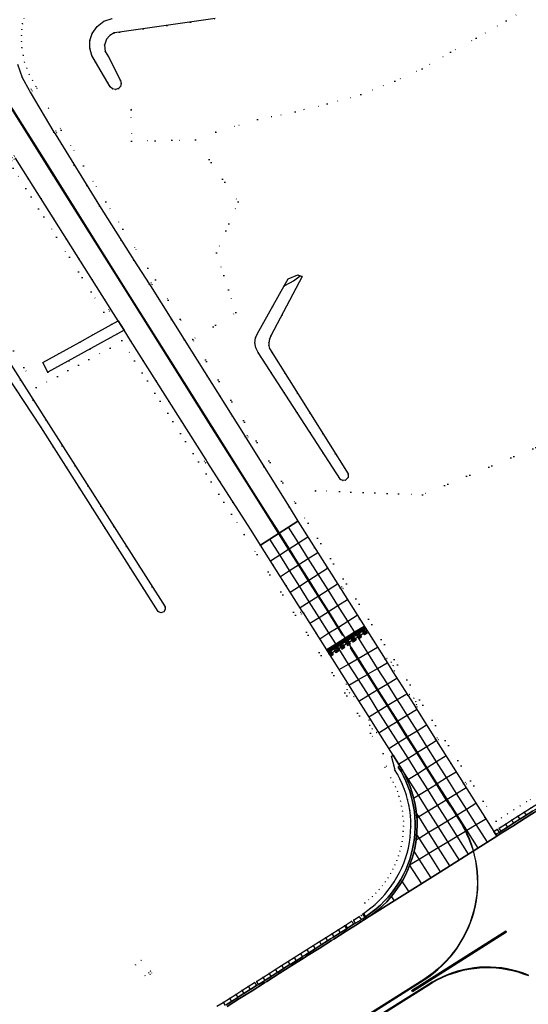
# Model space of a CAD drawing. Header units: metres. Extents: x 174791 to 179073, y 406431 to 409043.
# Tile 258 of 314: x 177515 to 177652, y 407919 to 408185. Entities that reach past the tile are written whole.
import ezdxf

# ---------------------------------------------------------------- set-up
doc = ezdxf.new("R2010")
doc.units = ezdxf.units.M
doc.linetypes.add('DOT', pattern=[6.35, 0, -6.35])
for name, color, linetype in [('scheiding_hek', 254, 'Continuous'), ('terreindeelbegroeid', 254, 'DOT'), ('terreindeelonbegroeid', 254, 'DOT'), ('waterdeel', 254, 'Continuous'), ('wegdeel_molgoot', 254, 'Continuous'), ('wegdeel_rijbaan', 254, 'Continuous'), ('wegdeel_rolbaan', 254, 'Continuous'), ('wegdeel_start_landingsbaan', 254, 'Continuous'), ('wegdeel_voetpad', 254, 'Continuous'), ('weginrichtingselement_markering_vliegtuigverharding', 254, 'Continuous'), ('weginrichtingselement_voeg_vliegtuigverharding', 254, 'Continuous')]:
    doc.layers.add(name, color=color, linetype=linetype)

msp = doc.modelspace()

# ---------------------------------------------------------------- linework, layer by layer
at = {"layer": 'scheiding_hek'}
for p, q in [((177586.495, 408113.103), (177588.161, 408114.026)), ((177588.161, 408114.026), (177588.967, 408114.472)), ((177588.967, 408114.472), (177590.793, 408115.808))]:
    msp.add_line(p, q, dxfattribs=at)
at = {"layer": 'terreindeelbegroeid'}
for points in [[(177654.614, 408189.516, 0), (177646.359, 408184.647, 0), (177638.315, 408179.991, 0), (177631.33, 408176.181, 0), (177623.71, 408171.736, 0), (177616.302, 408168.349, 0), (177607.2, 408164.751, 0), (177598.099, 408162.21, 0), (177589.42, 408160.094, 0), (177579.26, 408157.977, 0), (177568.042, 408154.591, 0), (177562.589, 408152.553, 0), (177545.265, 408152.134, 0), (177545.23, 408160.665, 0), (177541.8, 408166.362, 0), (177542.342, 408166.957, 0), (177542.525, 408167.741, 0), (177542.302, 408168.514, 0), (177539.122, 408174.941, 0), (177538.23, 408176.377, 0), (177538.023, 408178.055, 0), (177538.54, 408179.665, 0), (177539.442, 408180.724, 0), (177540.657, 408181.403, 0), (177542.031, 408181.617, 0), (177567.859, 408185.252, 0)], [(177844.856, 408148.989, 0), (177623.793, 408056.686, 0), (177594.924, 408057.747, 0), (177589.499, 408054.417, 0), (177561.845, 408098.618, 0), (177573.419, 408105.859, 0), (177568.216, 408122.037, 0), (177574.077, 408135.805, 0), (177562.589, 408152.553, 0), (177568.042, 408154.591, 0), (177579.26, 408157.977, 0), (177589.42, 408160.094, 0), (177598.099, 408162.21, 0), (177607.2, 408164.751, 0), (177616.302, 408168.349, 0), (177623.71, 408171.736, 0), (177631.33, 408176.181, 0), (177638.315, 408179.991, 0), (177646.359, 408184.647, 0), (177654.614, 408189.516, 0)], [(177516.275, 408185.422, 0), (177515.905, 408183.889, 0), (177515.742, 408182.31, 0), (177515.579, 408180.73, 0), (177515.633, 408179.076, 0), (177515.687, 408177.421, 0), (177516.079, 408175.348, 0), (177516.445, 408173.521, 0), (177517.058, 408171.842, 0), (177517.67, 408170.162, 0), (177518.566, 408168.528, 0), (177519.461, 408166.893, 0), (177519.725, 408166.445, 0), (177522.902, 408161.037, 0), (177526.08, 408155.629, 0), (177526.362, 408155.175, 0), (177532.357, 408145.488, 0), (177538.352, 408135.8, 0), (177542.971, 408128.434, 0), (177549.679, 408117.895, 0), (177551.768, 408114.722, 0), (177561.845, 408098.618, 0), (177559.545, 408098.581, 0), (177550.406, 408113.132, 0), (177550.898, 408113.441, 0), (177550.589, 408113.931, 0), (177550.098, 408113.622, 0), (177545.907, 408119.987, 0), (177536.654, 408134.743, 0), (177524.661, 408154.123, 0), (177525.155, 408154.433, 0), (177524.847, 408154.924, 0), (177524.356, 408154.616, 0), (177518.001, 408165.432, 0), (177518.501, 408165.725, 0), (177518.207, 408166.225, 0), (177517.707, 408165.932, 0), (177515.843, 408169.334, 0), (177514.514, 408172.979, 0)], [(177540.053, 408185.26, 0), (177537.861, 408184.536, 0), (177536.011, 408183.156, 0), (177534.693, 408181.261, 0), (177534.081, 408179.322, 0), (177534.037, 408177.289, 0), (177534.562, 408175.325, 0), (177535.616, 408173.586, 0), (177539.574, 408166.851, 0), (177540.188, 408166.284, 0), (177541.005, 408166.105, 0), (177541.8, 408166.362, 0), (177545.23, 408160.665, 0), (177545.265, 408152.134, 0), (177562.589, 408152.553, 0), (177574.077, 408135.805, 0), (177568.216, 408122.037, 0), (177573.419, 408105.859, 0), (177561.845, 408098.618, 0), (177551.768, 408114.722, 0), (177549.679, 408117.895, 0), (177542.971, 408128.434, 0), (177538.352, 408135.8, 0), (177532.357, 408145.488, 0), (177526.362, 408155.175, 0), (177526.08, 408155.629, 0), (177522.902, 408161.037, 0), (177519.725, 408166.445, 0), (177519.461, 408166.893, 0), (177518.566, 408168.528, 0), (177517.67, 408170.162, 0), (177517.058, 408171.842, 0), (177516.445, 408173.521, 0), (177516.079, 408175.348, 0), (177515.687, 408177.421, 0), (177515.633, 408179.076, 0), (177515.579, 408180.73, 0), (177515.742, 408182.31, 0), (177515.905, 408183.889, 0), (177516.275, 408185.422, 0)], [(177652.894, 407974.337, 0), (177651.873, 407973.755, 0), (177650.141, 407972.652, 0), (177648.452, 407971.576, 0), (177646.762, 407970.499, 0), (177645.072, 407969.422, 0), (177643.636, 407968.507, 0), (177589.499, 408054.417, 0), (177594.924, 408057.747, 0), (177623.793, 408056.686, 0), (177844.856, 408148.989, 0)], [(177513.366, 408144.84, 0), (177525.086, 408126.247, 0), (177537.851, 408106, 0), (177539.936, 408102.693, 0), (177534.847, 408099.879, 0), (177531.329, 408097.897, 0), (177521.368, 408092.406, 0), (177522.76, 408089.757, 0), (177541.538, 408100.153, 0), (177542.698, 408098.313, 0), (177539.508, 408096.301, 0), (177519.619, 408085.593, 0), (177503.229, 408112.022, 0)], [(177500, 408106.655, 0), (177520.81, 408074.994, 0), (177552.463, 408025.113, 0), (177553.223, 408024.807, 0), (177553.998, 408025.073, 0), (177554.387, 408025.669, 0), (177554.36, 408026.38, 0), (177522.233, 408076.793, 0), (177500.325, 408111.291, 0)], [(177503.229, 408112.022, 0), (177519.619, 408085.593, 0), (177539.508, 408096.301, 0), (177542.698, 408098.313, 0), (177575.718, 408045.958, 0), (177613.207, 407986.837, 0), (177614.064, 407983.364, 0), (177613.612, 407983.035, 0), (177615.28, 407980.247, 0), (177615.92, 407979.035, 0), (177616.497, 407977.794, 0), (177617.007, 407976.525, 0), (177617.45, 407975.23, 0), (177617.825, 407973.913, 0), (177618.132, 407972.579, 0), (177618.367, 407971.231, 0), (177618.532, 407969.872, 0), (177618.626, 407968.506, 0), (177618.648, 407967.138, 0), (177618.599, 407965.77, 0), (177618.478, 407964.406, 0), (177618.287, 407963.05, 0), (177618.025, 407961.706, 0), (177617.706, 407960.428, 0), (177617.325, 407959.167, 0), (177616.879, 407957.927, 0), (177616.371, 407956.71, 0), (177615.804, 407955.521, 0), (177615.177, 407954.362, 0), (177614.492, 407953.235, 0), (177613.752, 407952.145, 0), (177612.957, 407951.093, 0), (177612.111, 407950.083, 0), (177611.215, 407949.117, 0), (177610.271, 407948.196, 0), (177609.282, 407947.325, 0), (177608.251, 407946.504, 0), (177608.228, 407946.388, 0), (177607.645, 407943.412, 0), (177607.225, 407943.111, 0), (177606.729, 407942.771, 0), (177605.195, 407941.806, 0), (177604.682, 407941.512, 0), (177602.997, 407940.426, 0), (177602.751, 407940.279, 0), (177601.055, 407939.205, 0), (177599.359, 407938.131, 0), (177597.663, 407937.058, 0), (177595.966, 407935.984, 0), (177594.27, 407934.91, 0), (177592.574, 407933.836, 0), (177590.878, 407932.763, 0), (177589.182, 407931.689, 0), (177587.486, 407930.615, 0), (177585.79, 407929.541, 0), (177584.093, 407928.467, 0), (177582.397, 407927.394, 0), (177580.701, 407926.32, 0), (177579.005, 407925.246, 0), (177578.485, 407924.964, 0), (177576.791, 407923.89, 0), (177575.097, 407922.816, 0), (177573.402, 407921.742, 0), (177571.708, 407920.668, 0), (177570.014, 407919.594, 0), (177568.32, 407918.52, 0)], [(177652.906, 407972.042, 0), (177651.216, 407970.965, 0), (177649.526, 407969.889, 0), (177647.837, 407968.812, 0), (177646.147, 407967.736, 0), (177644.702, 407966.815, 0), (177643.636, 407968.507, 0), (177645.072, 407969.422, 0), (177646.762, 407970.499, 0), (177648.452, 407971.576, 0), (177650.141, 407972.652, 0), (177651.873, 407973.755, 0), (177652.894, 407974.337, 0)]]:
    msp.add_polyline3d(points, dxfattribs=at)
for points in [[(177513.705, 408148.051, 0), (177513.205, 408147.722, 0), (177512.715, 408147.399, 0), (177513.035, 408146.915, 0), (177513.524, 408147.238, 0), (177514.014, 408147.561, 0), (177539.543, 408107.067, 0), (177539.05, 408106.76, 0), (177539.36, 408106.269, 0), (177539.85, 408106.579, 0), (177541.69, 408103.662, 0), (177539.936, 408102.693, 0), (177537.851, 408106, 0), (177525.086, 408126.247, 0), (177513.366, 408144.84, 0), (177511.642, 408144.146, 0), (177511.641, 408144.234, 0), (177510.727, 408144.207, 0), (177510.654, 408146.177, 0), (177510.579, 408148.186, 0), (177512.346, 408148.44, 0), (177513.539, 408148.314, 0)], [(177601.679, 408060.814, 0), (177602.333, 408060.5, 0), (177603.054, 408060.583, 0), (177603.756, 408061.288, 0), (177603.758, 408062.282, 0), (177582.488, 408096.177, 0), (177582.347, 408096.916, 0), (177582.328, 408097.668, 0), (177582.495, 408098.658, 0), (177582.873, 408099.587, 0), (177591.367, 408115.596, 0), (177590.793, 408115.808, 0), (177590.199, 408116.027, 0), (177587.559, 408114.996, 0), (177586.495, 408113.103, 0), (177579.257, 408100.225, 0), (177578.718, 408099.027, 0), (177578.552, 408097.723, 0), (177578.804, 408096.337, 0), (177579.475, 408095.099, 0)], [(177545.04, 408098.35, 0), (177542.698, 408098.313, 0), (177541.538, 408100.153, 0), (177543.291, 408101.123, 0)], [(177565.405, 408066.06, 0), (177564.911, 408065.749, 0), (177565.224, 408065.26, 0), (177565.712, 408065.573, 0), (177577.544, 408047.079, 0), (177575.718, 408045.958, 0), (177542.698, 408098.313, 0), (177545.04, 408098.35, 0)], [(177589.499, 408054.417, 0), (177587.809, 408053.379, 0), (177576.267, 408071.952, 0), (177576.766, 408072.262, 0), (177576.453, 408072.75, 0), (177575.965, 408072.438, 0), (177559.545, 408098.581, 0), (177561.845, 408098.618, 0)], [(177643.636, 407968.507, 0), (177644.702, 407966.815, 0), (177644.457, 407966.659, 0), (177643.962, 407966.321, 0), (177643.047, 407965.743, 0), (177640.596, 407969.575, 0), (177635.163, 407978.22, 0), (177635.653, 407978.529, 0), (177635.344, 407979.02, 0), (177634.854, 407978.711, 0), (177627.598, 407990.218, 0), (177628.089, 407990.527, 0), (177627.779, 407991.018, 0), (177627.289, 407990.709, 0), (177621.971, 407999.141, 0), (177622.34, 407999.353, 0), (177622.202, 408000, 0), (177622.031, 408000.805, 0), (177621.431, 408001.73, 0), (177620.26, 408002.765, 0), (177619.84, 408002.513, 0), (177615.826, 408008.888, 0), (177616.223, 408009.115, 0), (177615.913, 408010.567, 0), (177615.314, 408011.491, 0), (177614.143, 408012.527, 0), (177613.7, 408012.261, 0), (177601.863, 408031.045, 0), (177602.354, 408031.355, 0), (177602.045, 408031.845, 0), (177601.554, 408031.536, 0), (177590.195, 408049.54, 0), (177587.809, 408053.379, 0), (177589.499, 408054.417, 0)], [(177580.11, 408043.069, 0), (177591.355, 408025.239, 0), (177590.864, 408024.93, 0), (177591.173, 408024.439, 0), (177591.664, 408024.748, 0), (177603.62, 408005.789, 0), (177603.163, 408005.526, 0), (177603.474, 408004.075, 0), (177604.075, 408003.151, 0), (177605.248, 408002.118, 0), (177605.746, 408002.417, 0), (177607.271, 408000, 0), (177609.723, 407996.095, 0), (177609.291, 407995.847, 0), (177609.601, 407994.395, 0), (177610.2, 407993.471, 0), (177611.371, 407992.436, 0), (177611.843, 407992.718, 0), (177615.836, 407986.358, 0), (177615.445, 407986.116, 0), (177616.295, 407982.67, 0), (177616.362, 407982.561, 0), (177616.267, 407982.492, 0), (177617.023, 407981.228, 0), (177617.712, 407979.925, 0), (177618.333, 407978.589, 0), (177618.882, 407977.222, 0), (177619.359, 407975.828, 0), (177619.763, 407974.411, 0), (177620.093, 407972.975, 0), (177620.346, 407971.524, 0), (177620.524, 407970.061, 0), (177620.625, 407968.591, 0), (177620.649, 407967.118, 0), (177620.596, 407965.646, 0), (177620.466, 407964.178, 0), (177620.26, 407962.719, 0), (177619.978, 407961.273, 0), (177619.635, 407959.896, 0), (177619.224, 407958.539, 0), (177618.744, 407957.203, 0), (177618.198, 407955.894, 0), (177617.587, 407954.614, 0), (177616.912, 407953.366, 0), (177616.175, 407952.153, 0), (177615.378, 407950.98, 0), (177614.523, 407949.848, 0), (177613.612, 407948.76, 0), (177612.833, 407947.851, 0), (177611.008, 407946.053, 0), (177609.009, 407944.451, 0), (177607.889, 407943.545, 0), (177607.695, 407943.448, 0), (177607.645, 407943.412, 0), (177608.228, 407946.388, 0), (177608.251, 407946.504, 0), (177609.282, 407947.325, 0), (177610.271, 407948.196, 0), (177611.215, 407949.117, 0), (177612.111, 407950.083, 0), (177612.957, 407951.093, 0), (177613.752, 407952.145, 0), (177614.492, 407953.235, 0), (177615.177, 407954.362, 0), (177615.804, 407955.521, 0), (177616.371, 407956.71, 0), (177616.879, 407957.927, 0), (177617.325, 407959.167, 0), (177617.706, 407960.428, 0), (177618.025, 407961.706, 0), (177618.287, 407963.05, 0), (177618.478, 407964.406, 0), (177618.599, 407965.77, 0), (177618.648, 407967.138, 0), (177618.626, 407968.506, 0), (177618.532, 407969.872, 0), (177618.367, 407971.231, 0), (177618.132, 407972.579, 0), (177617.825, 407973.913, 0), (177617.45, 407975.23, 0), (177617.007, 407976.525, 0), (177616.497, 407977.794, 0), (177615.92, 407979.035, 0), (177615.28, 407980.247, 0), (177613.612, 407983.035, 0), (177614.064, 407983.364, 0), (177613.207, 407986.837, 0), (177575.718, 408045.958, 0), (177577.544, 408047.079, 0)], [(177546.334, 407929.73, 0), (177548.943, 407926.736, 0), (177549.975, 407927.594, 0), (177550.359, 407927.132, 0), (177550.82, 407927.515, 0), (177550.437, 407927.977, 0), (177547.886, 407930.962, 0)]]:
    msp.add_polyline3d(points, close=True, dxfattribs=at)
at = {"layer": 'terreindeelonbegroeid'}
for points in [[(177518.001, 408165.432, 0), (177517.707, 408165.932, 0), (177518.207, 408166.225, 0), (177518.501, 408165.725, 0)], [(177524.661, 408154.123, 0), (177524.356, 408154.616, 0), (177524.847, 408154.924, 0), (177525.155, 408154.433, 0)], [(177550.406, 408113.132, 0), (177550.098, 408113.622, 0), (177550.589, 408113.931, 0), (177550.898, 408113.441, 0)], [(177539.85, 408106.579, 0), (177539.36, 408106.269, 0), (177539.05, 408106.76, 0), (177539.543, 408107.067, 0)], [(177576.267, 408071.952, 0), (177575.965, 408072.438, 0), (177576.453, 408072.75, 0), (177576.766, 408072.262, 0)], [(177565.712, 408065.573, 0), (177565.224, 408065.26, 0), (177564.911, 408065.749, 0), (177565.405, 408066.06, 0)], [(177601.863, 408031.045, 0), (177601.554, 408031.536, 0), (177602.045, 408031.845, 0), (177602.354, 408031.355, 0)], [(177591.664, 408024.748, 0), (177591.173, 408024.439, 0), (177590.864, 408024.93, 0), (177591.355, 408025.239, 0)], [(177615.826, 408008.888, 0), (177613.7, 408012.261, 0), (177614.143, 408012.527, 0), (177615.314, 408011.491, 0), (177615.913, 408010.567, 0), (177616.223, 408009.115, 0)], [(177605.746, 408002.417, 0), (177605.248, 408002.118, 0), (177604.075, 408003.151, 0), (177603.474, 408004.075, 0), (177603.163, 408005.526, 0), (177603.62, 408005.789, 0)], [(177621.971, 407999.141, 0), (177621.43, 408000, 0), (177619.84, 408002.513, 0), (177620.26, 408002.765, 0), (177621.431, 408001.73, 0), (177622.031, 408000.805, 0), (177622.202, 408000, 0), (177622.34, 407999.353, 0)], [(177611.843, 407992.718, 0), (177611.371, 407992.436, 0), (177610.2, 407993.471, 0), (177609.601, 407994.395, 0), (177609.291, 407995.847, 0), (177609.723, 407996.095, 0)], [(177627.598, 407990.218, 0), (177627.289, 407990.709, 0), (177627.779, 407991.018, 0), (177628.089, 407990.527, 0)], [(177635.163, 407978.22, 0), (177634.854, 407978.711, 0), (177635.344, 407979.02, 0), (177635.653, 407978.529, 0)], [(177644.994, 407965.816, 0), (177644.489, 407965.494, 0), (177644.044, 407966.192, 0), (177643.962, 407966.321, 0), (177644.457, 407966.659, 0), (177644.574, 407966.475, 0)], [(177608.259, 407942.555, 0), (177607.771, 407942.247, 0), (177607.323, 407942.956, 0), (177607.225, 407943.111, 0), (177607.645, 407943.412, 0), (177607.695, 407943.448, 0), (177607.754, 407943.355, 0)], [(177605.728, 407940.96, 0), (177605.224, 407940.672, 0), (177604.787, 407941.349, 0), (177604.682, 407941.512, 0), (177605.195, 407941.806, 0), (177605.282, 407941.668, 0)], [(177607.771, 407942.247, 0), (177607.262, 407941.925, 0), (177606.815, 407942.635, 0), (177606.729, 407942.771, 0), (177607.225, 407943.111, 0), (177607.323, 407942.956, 0)], [(177550.437, 407927.977, 0), (177549.975, 407927.594, 0), (177548.943, 407926.736, 0), (177546.334, 407929.73, 0), (177547.886, 407930.962, 0)], [(177549.975, 407927.594, 0), (177550.437, 407927.977, 0), (177550.82, 407927.515, 0), (177550.359, 407927.132, 0)], [(177579.54, 407924.401, 0), (177579.02, 407924.119, 0), (177578.576, 407924.821, 0), (177578.485, 407924.964, 0), (177579.005, 407925.246, 0), (177579.074, 407925.136, 0)]]:
    msp.add_polyline3d(points, close=True, dxfattribs=at)
at = {"layer": 'waterdeel'}
msp.add_polyline3d([(177567.859, 408185.252, 0), (177542.031, 408181.617, 0), (177540.657, 408181.403, 0), (177539.442, 408180.724, 0), (177538.54, 408179.665, 0), (177538.023, 408178.055, 0), (177538.23, 408176.377, 0), (177539.122, 408174.941, 0), (177542.302, 408168.514, 0), (177542.525, 408167.741, 0), (177542.342, 408166.957, 0), (177541.8, 408166.362, 0), (177541.005, 408166.105, 0), (177540.188, 408166.284, 0), (177539.574, 408166.851, 0), (177535.616, 408173.586, 0), (177534.562, 408175.325, 0), (177534.037, 408177.289, 0), (177534.081, 408179.322, 0), (177534.693, 408181.261, 0), (177536.011, 408183.156, 0), (177537.861, 408184.536, 0), (177540.053, 408185.26, 0)], dxfattribs=at)
for points in [[(177603.054, 408060.583, 0), (177602.333, 408060.5, 0), (177601.679, 408060.814, 0), (177579.475, 408095.099, 0), (177578.804, 408096.337, 0), (177578.552, 408097.723, 0), (177578.718, 408099.027, 0), (177579.257, 408100.225, 0), (177586.495, 408113.103, 0), (177587.559, 408114.996, 0), (177590.199, 408116.027, 0), (177590.793, 408115.808, 0), (177591.367, 408115.596, 0), (177582.873, 408099.587, 0), (177582.495, 408098.658, 0), (177582.328, 408097.668, 0), (177582.347, 408096.916, 0), (177582.488, 408096.177, 0), (177603.758, 408062.282, 0), (177603.756, 408061.288, 0)], [(177553.998, 408025.073, 0), (177553.223, 408024.807, 0), (177552.463, 408025.113, 0), (177520.81, 408074.994, 0), (177500, 408106.655, 0), (177497.634, 408110.254, 0), (177497.229, 408110.511, 0), (177498.458, 408110.82, 0), (177499.382, 408111.053, 0), (177500.325, 408111.291, 0), (177522.233, 408076.793, 0), (177554.36, 408026.38, 0), (177554.387, 408025.669, 0)]]:
    msp.add_polyline3d(points, close=True, dxfattribs=at)
at = {"layer": 'wegdeel_molgoot'}
msp.add_polyline3d([(177609.668, 407942.963, 0), (177608.68, 407942.283, 0), (177608.438, 407942.669, 0), (177611.325, 407944.887, 0), (177612.434, 407945.864, 0), (177613.492, 407946.896, 0), (177614.497, 407947.98, 0), (177615.446, 407949.114, 0), (177616.337, 407950.293, 0), (177617.167, 407951.516, 0), (177617.935, 407952.779, 0), (177618.638, 407954.079, 0), (177619.275, 407955.413, 0), (177619.844, 407956.777, 0), (177620.344, 407958.168, 0), (177620.773, 407959.583, 0), (177621.13, 407961.017, 0), (177621.408, 407962.43, 0), (177621.617, 407963.855, 0), (177621.756, 407965.288, 0), (177621.824, 407966.727, 0), (177621.821, 407968.167, 0), (177621.748, 407969.605, 0), (177621.605, 407971.038, 0), (177621.391, 407972.463, 0), (177621.108, 407973.875, 0), (177620.756, 407975.271, 0), (177620.336, 407976.649, 0), (177619.848, 407978.004, 0), (177619.295, 407979.334, 0), (177618.678, 407980.635, 0), (177617.997, 407981.904, 0), (177617.255, 407983.138, 0), (177617.694, 407983.399, 0), (177618.486, 407982.076, 0), (177619.209, 407980.714, 0), (177619.861, 407979.317, 0), (177620.439, 407977.888, 0), (177620.944, 407976.431, 0), (177621.373, 407974.95, 0), (177621.725, 407973.449, 0), (177621.999, 407971.931, 0), (177622.195, 407970.402, 0), (177622.311, 407968.865, 0), (177622.349, 407967.323, 0), (177622.307, 407965.782, 0), (177622.185, 407964.245, 0), (177621.985, 407962.716, 0), (177621.707, 407961.206, 0), (177621.353, 407959.713, 0), (177620.922, 407958.24, 0), (177620.417, 407956.791, 0), (177619.837, 407955.369, 0), (177619.186, 407953.98, 0), (177618.464, 407952.625, 0), (177617.674, 407951.309, 0), (177616.818, 407950.036, 0), (177615.897, 407948.808, 0), (177614.914, 407947.629, 0), (177614.168, 407946.755, 0), (177611.906, 407944.67, 0)], close=True, dxfattribs=at)
for points in [[(177654.876, 407971.46, 0), (177651.499, 407969.326, 0), (177648.123, 407967.192, 0), (177644.746, 407965.057, 0), (177644.157, 407964.684, 0), (177643.845, 407964.495, 0), (177643.578, 407964.913, 0), (177643.886, 407965.109, 0), (177644.474, 407965.484, 0), (177644.489, 407965.494, 0), (177644.994, 407965.816, 0), (177646.684, 407966.892, 0), (177647.843, 407967.631, 0), (177648.374, 407967.969, 0), (177650.064, 407969.045, 0), (177651.212, 407969.777, 0), (177651.754, 407970.122, 0), (177653.443, 407971.199, 0)], [(177570.795, 407918.905, 0), (177572.244, 407919.823, 0), (177573.938, 407920.897, 0), (177574.157, 407921.036, 0), (177575.632, 407921.971, 0), (177577.326, 407923.045, 0), (177577.52, 407923.168, 0), (177579.02, 407924.119, 0), (177579.54, 407924.401, 0), (177580.905, 407925.265, 0), (177581.236, 407925.475, 0), (177581.517, 407925.653, 0), (177582.932, 407926.549, 0), (177584.628, 407927.622, 0), (177584.884, 407927.784, 0), (177586.325, 407928.696, 0), (177588.021, 407929.77, 0), (177588.252, 407929.916, 0), (177589.717, 407930.844, 0), (177591.413, 407931.918, 0), (177591.619, 407932.048, 0), (177592.235, 407932.438, 0), (177593.109, 407932.991, 0), (177594.805, 407934.065, 0), (177595.613, 407934.577, 0), (177596.501, 407935.139, 0), (177598.198, 407936.213, 0), (177598.991, 407936.715, 0), (177599.577, 407937.086, 0), (177599.894, 407937.287, 0), (177601.59, 407938.36, 0), (177602.943, 407939.217, 0), (177603.286, 407939.434, 0), (177603.539, 407939.586, 0), (177605.224, 407940.672, 0), (177605.728, 407940.96, 0), (177606.32, 407941.332, 0), (177606.948, 407941.728, 0), (177607.262, 407941.925, 0), (177607.771, 407942.247, 0), (177608.259, 407942.555, 0), (177608.361, 407942.619, 0), (177608.438, 407942.669, 0), (177608.68, 407942.283, 0), (177608.605, 407942.231, 0), (177607.196, 407941.334, 0), (177606.574, 407940.928, 0), (177603.204, 407938.805, 0), (177599.833, 407936.681, 0), (177599.257, 407936.295, 0), (177595.877, 407934.161, 0), (177592.496, 407932.026, 0), (177591.882, 407931.633, 0), (177588.513, 407929.504, 0), (177585.143, 407927.375, 0), (177581.774, 407925.246, 0), (177581.177, 407924.835, 0), (177577.806, 407922.718, 0), (177574.433, 407920.601, 0), (177571.062, 407918.484, 0)]]:
    msp.add_polyline3d(points, dxfattribs=at)
at = {"layer": 'wegdeel_rijbaan'}
for points in [[(177617.694, 407983.399, 0), (177617.255, 407983.138, 0), (177617.997, 407981.904, 0), (177618.678, 407980.635, 0), (177619.295, 407979.334, 0), (177619.848, 407978.004, 0), (177620.336, 407976.649, 0), (177620.756, 407975.271, 0), (177621.108, 407973.875, 0), (177621.391, 407972.463, 0), (177621.605, 407971.038, 0), (177621.748, 407969.605, 0), (177621.821, 407968.167, 0), (177621.824, 407966.727, 0), (177621.756, 407965.288, 0), (177621.617, 407963.855, 0), (177621.408, 407962.43, 0), (177621.13, 407961.017, 0), (177620.773, 407959.583, 0), (177620.344, 407958.168, 0), (177619.844, 407956.777, 0), (177619.275, 407955.413, 0), (177618.638, 407954.079, 0), (177617.935, 407952.779, 0), (177617.167, 407951.516, 0), (177616.337, 407950.293, 0), (177615.446, 407949.114, 0), (177614.497, 407947.98, 0), (177613.492, 407946.896, 0), (177612.434, 407945.864, 0), (177611.325, 407944.887, 0), (177608.438, 407942.669, 0), (177607.889, 407943.545, 0), (177609.009, 407944.451, 0), (177611.008, 407946.053, 0), (177612.833, 407947.851, 0), (177613.612, 407948.76, 0), (177614.523, 407949.848, 0), (177615.378, 407950.98, 0), (177616.175, 407952.153, 0), (177616.912, 407953.366, 0), (177617.587, 407954.614, 0), (177618.198, 407955.894, 0), (177618.744, 407957.203, 0), (177619.224, 407958.539, 0), (177619.635, 407959.896, 0), (177619.978, 407961.273, 0), (177620.26, 407962.719, 0), (177620.466, 407964.178, 0), (177620.596, 407965.646, 0), (177620.649, 407967.118, 0), (177620.625, 407968.591, 0), (177620.524, 407970.061, 0), (177620.346, 407971.524, 0), (177620.093, 407972.975, 0), (177619.763, 407974.411, 0), (177619.359, 407975.828, 0), (177618.882, 407977.222, 0), (177618.333, 407978.589, 0), (177617.712, 407979.925, 0), (177617.023, 407981.228, 0), (177616.267, 407982.492, 0), (177616.362, 407982.561, 0), (177616.295, 407982.67, 0), (177615.445, 407986.116, 0), (177615.836, 407986.358, 0)], [(177656.12, 407972.81, 0), (177655.207, 407972.242, 0), (177654.618, 407971.876, 0), (177654.445, 407971.769, 0), (177653.443, 407971.199, 0), (177651.754, 407970.122, 0), (177651.212, 407969.777, 0), (177650.064, 407969.045, 0), (177648.374, 407967.969, 0), (177647.843, 407967.631, 0), (177646.684, 407966.892, 0), (177644.994, 407965.816, 0), (177644.574, 407966.475, 0), (177644.457, 407966.659, 0), (177644.702, 407966.815, 0), (177646.147, 407967.736, 0), (177647.837, 407968.812, 0), (177649.526, 407969.889, 0), (177651.216, 407970.965, 0), (177652.906, 407972.042, 0), (177653.917, 407972.618, 0), (177655.592, 407973.659, 0), (177655.656, 407973.557, 0)], [(177644.489, 407965.494, 0), (177644.474, 407965.484, 0), (177643.886, 407965.109, 0), (177643.578, 407964.913, 0), (177643.047, 407965.743, 0), (177643.962, 407966.321, 0), (177644.044, 407966.192, 0)], [(177608.438, 407942.669, 0), (177608.361, 407942.619, 0), (177608.259, 407942.555, 0), (177607.754, 407943.355, 0), (177607.695, 407943.448, 0), (177607.889, 407943.545, 0)], [(177605.224, 407940.672, 0), (177603.539, 407939.586, 0), (177603.286, 407939.434, 0), (177602.943, 407939.217, 0), (177601.59, 407938.36, 0), (177599.894, 407937.287, 0), (177599.577, 407937.086, 0), (177598.991, 407936.715, 0), (177598.198, 407936.213, 0), (177596.501, 407935.139, 0), (177595.613, 407934.577, 0), (177594.805, 407934.065, 0), (177593.109, 407932.991, 0), (177592.235, 407932.438, 0), (177591.619, 407932.048, 0), (177591.413, 407931.918, 0), (177589.717, 407930.844, 0), (177588.252, 407929.916, 0), (177588.021, 407929.77, 0), (177586.325, 407928.696, 0), (177584.884, 407927.784, 0), (177584.628, 407927.622, 0), (177582.932, 407926.549, 0), (177581.517, 407925.653, 0), (177581.236, 407925.475, 0), (177580.905, 407925.265, 0), (177579.54, 407924.401, 0), (177579.074, 407925.136, 0), (177579.005, 407925.246, 0), (177580.701, 407926.32, 0), (177582.397, 407927.394, 0), (177584.093, 407928.467, 0), (177585.79, 407929.541, 0), (177587.486, 407930.615, 0), (177589.182, 407931.689, 0), (177590.878, 407932.763, 0), (177592.574, 407933.836, 0), (177594.27, 407934.91, 0), (177595.966, 407935.984, 0), (177597.663, 407937.058, 0), (177599.359, 407938.131, 0), (177601.055, 407939.205, 0), (177602.751, 407940.279, 0), (177602.997, 407940.426, 0), (177604.682, 407941.512, 0), (177604.787, 407941.349, 0)], [(177607.262, 407941.925, 0), (177606.948, 407941.728, 0), (177606.32, 407941.332, 0), (177605.728, 407940.96, 0), (177605.282, 407941.668, 0), (177605.195, 407941.806, 0), (177606.729, 407942.771, 0), (177606.815, 407942.635, 0)]]:
    msp.add_polyline3d(points, close=True, dxfattribs=at)
msp.add_polyline3d([(177568.32, 407918.52, 0), (177570.014, 407919.594, 0), (177571.708, 407920.668, 0), (177573.402, 407921.742, 0), (177575.097, 407922.816, 0), (177576.791, 407923.89, 0), (177578.485, 407924.964, 0), (177578.576, 407924.821, 0), (177579.02, 407924.119, 0), (177577.52, 407923.168, 0), (177577.326, 407923.045, 0), (177575.632, 407921.971, 0), (177574.157, 407921.036, 0), (177573.938, 407920.897, 0), (177572.244, 407919.823, 0), (177570.795, 407918.905, 0)], dxfattribs=at)
at = {"layer": 'wegdeel_rolbaan'}
msp.add_polyline3d([(177514.514, 408172.979, 0), (177515.843, 408169.334, 0), (177517.707, 408165.932, 0), (177518.001, 408165.432, 0), (177524.356, 408154.616, 0), (177524.661, 408154.123, 0), (177536.654, 408134.743, 0), (177545.907, 408119.987, 0), (177550.098, 408113.622, 0), (177550.406, 408113.132, 0), (177559.545, 408098.581, 0), (177575.965, 408072.438, 0), (177576.267, 408071.952, 0), (177587.809, 408053.379, 0), (177590.195, 408049.54, 0), (177580.11, 408043.069, 0), (177577.544, 408047.079, 0), (177565.712, 408065.573, 0), (177565.405, 408066.06, 0), (177545.04, 408098.35, 0), (177543.291, 408101.123, 0), (177541.69, 408103.662, 0), (177539.85, 408106.579, 0), (177539.543, 408107.067, 0), (177514.014, 408147.561, 0)], dxfattribs=at)
msp.add_polyline3d([(177601.554, 408031.536, 0), (177601.863, 408031.045, 0), (177613.7, 408012.261, 0), (177615.826, 408008.888, 0), (177619.84, 408002.513, 0), (177621.43, 408000, 0), (177621.971, 407999.141, 0), (177627.289, 407990.709, 0), (177627.598, 407990.218, 0), (177634.854, 407978.711, 0), (177635.163, 407978.22, 0), (177640.596, 407969.575, 0), (177643.047, 407965.743, 0), (177643.578, 407964.913, 0), (177643.845, 407964.495, 0), (177628.644, 407954.882, 0), (177608.68, 407942.283, 0), (177609.668, 407942.963, 0), (177611.906, 407944.67, 0), (177614.168, 407946.755, 0), (177614.914, 407947.629, 0), (177615.897, 407948.808, 0), (177616.818, 407950.036, 0), (177617.674, 407951.309, 0), (177618.464, 407952.625, 0), (177619.186, 407953.98, 0), (177619.837, 407955.369, 0), (177620.417, 407956.791, 0), (177620.922, 407958.24, 0), (177621.353, 407959.713, 0), (177621.707, 407961.206, 0), (177621.985, 407962.716, 0), (177622.185, 407964.245, 0), (177622.307, 407965.782, 0), (177622.349, 407967.323, 0), (177622.311, 407968.865, 0), (177622.195, 407970.402, 0), (177621.999, 407971.931, 0), (177621.725, 407973.449, 0), (177621.373, 407974.95, 0), (177620.944, 407976.431, 0), (177620.439, 407977.888, 0), (177619.861, 407979.317, 0), (177619.209, 407980.714, 0), (177618.486, 407982.076, 0), (177617.694, 407983.399, 0), (177615.836, 407986.358, 0), (177611.843, 407992.718, 0), (177609.723, 407996.095, 0), (177607.271, 408000, 0), (177605.746, 408002.417, 0), (177603.62, 408005.789, 0), (177591.664, 408024.748, 0), (177591.355, 408025.239, 0), (177580.11, 408043.069, 0), (177590.195, 408049.54, 0)], close=True, dxfattribs=at)
at = {"layer": 'wegdeel_start_landingsbaan'}
msp.add_polyline3d([(177571.062, 407918.484, 0), (177574.433, 407920.601, 0), (177577.806, 407922.718, 0), (177581.177, 407924.835, 0), (177581.774, 407925.246, 0), (177585.143, 407927.375, 0), (177588.513, 407929.504, 0), (177591.882, 407931.633, 0), (177592.496, 407932.026, 0), (177595.877, 407934.161, 0), (177599.257, 407936.295, 0), (177599.833, 407936.681, 0), (177603.204, 407938.805, 0), (177606.574, 407940.928, 0), (177607.196, 407941.334, 0), (177608.605, 407942.231, 0), (177608.68, 407942.283, 0), (177628.644, 407954.882, 0), (177643.845, 407964.495, 0), (177644.157, 407964.684, 0), (177644.746, 407965.057, 0), (177648.123, 407967.192, 0), (177651.499, 407969.326, 0), (177654.876, 407971.46, 0)], dxfattribs=at)
at = {"layer": 'wegdeel_voetpad'}
msp.add_polyline3d([(177543.291, 408101.123, 0), (177541.538, 408100.153, 0), (177522.76, 408089.757, 0), (177521.368, 408092.406, 0), (177531.329, 408097.897, 0), (177534.847, 408099.879, 0), (177539.936, 408102.693, 0), (177541.69, 408103.662, 0)], close=True, dxfattribs=at)
at = {"layer": 'weginrichtingselement_markering_vliegtuigverharding'}
for p, q in [((177605.399, 408018.142), (177604.613, 408017.647)), ((177604.771, 408017.395), (177604.613, 408017.647)), ((177604.771, 408017.395), (177605.559, 408017.887)), ((177605.559, 408017.887), (177605.399, 408018.142)), ((177603.236, 408016.434), (177603.08, 408016.682)), ((177604.027, 408016.929), (177603.87, 408017.179))]:
    msp.add_line(p, q, dxfattribs=at)
for points in [[(177508.268, 408186.911, 0), (177507.681, 408183.673, 0), (177507.463, 408180.39, 0), (177507.616, 408177.103, 0), (177507.903, 408174.195, 0), (177508.458, 408171.326, 0), (177509.275, 408168.52, 0), (177510.348, 408165.802, 0), (177511.667, 408163.194, 0), (177522.969, 408145.191, 0), (177534.084, 408127.483, 0), (177544.955, 408110.158, 0), (177555.99, 408092.576, 0), (177566.954, 408075.145, 0), (177577.595, 408058.226, 0), (177582.653, 408050.215, 0)], [(177582.526, 408050.136, 0), (177577.469, 408058.146, 0), (177566.828, 408075.065, 0), (177555.862, 408092.496, 0), (177544.827, 408110.078, 0), (177533.956, 408127.403, 0), (177522.841, 408145.111, 0), (177511.54, 408163.116, 0), (177506.637, 408170.863, 0), (177505.279, 408172.591, 0), (177503.67, 408174.087, 0), (177501.849, 408175.317, 0), (177499.859, 408176.25, 0), (177497.749, 408176.864, 0), (177495.57, 408177.144, 0), (177493.373, 408177.084, 0)], [(177585.061, 408046.137, 0), (177584.184, 408047.52, 0), (177582.526, 408050.136, 0)], [(177582.653, 408050.215, 0), (177584.306, 408047.609, 0), (177585.188, 408046.218, 0)], [(177602.3, 408018.699, 0), (177600.948, 408020.85, 0), (177598.302, 408025.062, 0), (177595.64, 408029.299, 0), (177592.985, 408033.526, 0), (177590.336, 408037.742, 0), (177587.668, 408041.988, 0), (177585.061, 408046.137, 0), (177585.176, 408046.21, 0), (177585.188, 408046.218, 0), (177587.794, 408042.07, 0), (177589.108, 408039.979, 0), (177590.462, 408037.823, 0), (177593.111, 408033.606, 0), (177595.767, 408029.38, 0), (177598.429, 408025.143, 0), (177601.076, 408020.93, 0), (177602.427, 408018.779, 0), (177602.3, 408018.699, 0)], [(177597.896, 408014.874, 0), (177600.408, 408016.444, 0), (177602.954, 408018.035, 0), (177605.495, 408019.623, 0), (177608.044, 408021.216, 0), (177608.198, 408020.974, 0), (177605.648, 408019.38, 0), (177603.108, 408017.791, 0), (177600.562, 408016.199, 0), (177598.051, 408014.629, 0), (177597.896, 408014.874, 0)], [(177608.529, 408020.438, 0), (177608.342, 408020.677, 0), (177605.823, 408019.102, 0), (177603.283, 408017.513, 0), (177600.738, 408015.921, 0), (177598.227, 408014.35, 0), (177598.375, 408014.116, 0), (177600.889, 408015.681, 0), (177603.438, 408017.268, 0), (177605.981, 408018.852, 0), (177608.529, 408020.438, 0)], [(177605.877, 408017.382, 0), (177605.089, 408016.89, 0), (177604.927, 408017.148, 0), (177605.715, 408017.639, 0), (177605.877, 408017.382, 0)], [(177606.895, 408019.083, 0), (177606.175, 408018.63, 0), (177606.336, 408018.374, 0), (177607.057, 408018.825, 0), (177606.895, 408019.083, 0)], [(177607.215, 408018.575, 0), (177606.493, 408018.124, 0), (177606.655, 408017.867, 0), (177607.377, 408018.317, 0), (177607.215, 408018.575, 0)], [(177608.589, 408019.783, 0), (177607.838, 408019.313, 0), (177607.674, 408019.573, 0), (177608.425, 408020.046, 0), (177608.589, 408019.783, 0)], [(177608.158, 408018.804, 0), (177607.996, 408019.062, 0), (177608.746, 408019.529, 0), (177608.907, 408019.271, 0), (177608.158, 408018.804, 0)], [(177600.79, 408015.241, 0), (177600.01, 408014.75, 0), (177600.161, 408014.51, 0), (177600.942, 408014.999, 0), (177600.79, 408015.241, 0)], [(177601.71, 408015.479, 0), (177601.556, 408015.723, 0), (177602.347, 408016.22, 0), (177602.501, 408015.974, 0), (177601.71, 408015.479, 0)], [(177602.024, 408014.979, 0), (177602.817, 408015.473, 0), (177602.654, 408015.731, 0), (177601.862, 408015.237, 0), (177602.024, 408014.979, 0)], [(177603.87, 408017.179, 0), (177603.601, 408017.01, 0), (177603.08, 408016.682, 0)], [(177603.236, 408016.434, 0), (177603.758, 408016.761, 0), (177604.027, 408016.929, 0)], [(177604.344, 408016.426, 0), (177604.182, 408016.683, 0), (177603.913, 408016.515, 0), (177603.389, 408016.189, 0), (177603.552, 408015.932, 0), (177604.075, 408016.258, 0), (177604.344, 408016.426, 0)], [(177631.313, 407972.592, 0), (177630.201, 407974.307, 0), (177627.539, 407978.558, 0), (177624.867, 407982.825, 0), (177622.245, 407987.012, 0), (177621.088, 407988.86, 0), (177619.594, 407991.232, 0), (177616.93, 407995.462, 0), (177614.25, 407999.716, 0), (177611.58, 408003.955, 0), (177608.931, 408008.161, 0), (177606.281, 408012.369, 0), (177604.413, 408015.334, 0), (177604.54, 408015.414, 0), (177606.411, 408012.444, 0), (177609.06, 408008.237, 0), (177611.708, 408004.033, 0), (177614.378, 407999.794, 0), (177617.058, 407995.541, 0), (177619.721, 407991.311, 0), (177621.215, 407988.94, 0), (177622.372, 407987.092, 0), (177624.994, 407982.905, 0), (177627.666, 407978.637, 0), (177630.329, 407974.385, 0), (177631.432, 407972.666, 0)], [(177598.708, 408013.601, 0), (177599.432, 408014.054, 0), (177599.282, 408014.292, 0), (177598.563, 408013.839, 0), (177598.708, 408013.601, 0)], [(177599.582, 408013.816, 0), (177598.855, 408013.362, 0), (177599.014, 408013.102, 0), (177599.744, 408013.557, 0), (177599.582, 408013.816, 0)], [(177601.256, 408014.5, 0), (177600.474, 408014.012, 0), (177600.312, 408014.271, 0), (177601.094, 408014.758, 0), (177601.256, 408014.5, 0)], [(177631.313, 407972.592, 0), (177632.872, 407970.081, 0), (177634.27, 407967.83, 0), (177635.019, 407966.493, 0), (177635.357, 407965.812, 0), (177635.7, 407965.121, 0), (177636.313, 407963.717, 0), (177636.856, 407962.284, 0), (177637.327, 407960.826, 0), (177637.725, 407959.347, 0), (177638.05, 407957.85, 0), (177638.3, 407956.338, 0), (177638.475, 407954.816, 0), (177638.574, 407953.287, 0), (177638.597, 407951.755, 0), (177638.545, 407950.224, 0), (177638.416, 407948.698, 0), (177638.212, 407947.179, 0), (177637.934, 407945.673, 0), (177637.569, 407944.161, 0), (177637.131, 407942.668, 0), (177636.62, 407941.199, 0), (177636.036, 407939.758, 0), (177635.383, 407938.346, 0), (177634.661, 407936.969, 0), (177633.871, 407935.629, 0), (177633.017, 407934.329, 0), (177632.1, 407933.073, 0), (177631.122, 407931.864, 0), (177630.085, 407930.704, 0), (177628.992, 407929.597, 0), (177627.847, 407928.545, 0), (177626.651, 407927.551, 0), (177625.407, 407926.617, 0), (177624.119, 407925.745, 0), (177607.905, 407915.481, 0)], [(177607.98, 407915.363, 0), (177624.207, 407925.635, 0), (177625.499, 407926.509, 0), (177626.746, 407927.446, 0), (177627.946, 407928.443, 0), (177629.095, 407929.498, 0), (177630.19, 407930.608, 0), (177631.23, 407931.771, 0), (177632.211, 407932.983, 0), (177633.131, 407934.243, 0), (177633.988, 407935.546, 0), (177634.78, 407936.89, 0), (177635.504, 407938.272, 0), (177636.16, 407939.687, 0), (177636.745, 407941.133, 0), (177637.258, 407942.606, 0), (177637.698, 407944.103, 0), (177638.063, 407945.619, 0), (177638.345, 407947.134, 0), (177638.552, 407948.661, 0), (177638.682, 407950.196, 0), (177638.736, 407951.735, 0), (177638.714, 407953.276, 0), (177638.615, 407954.813, 0), (177638.44, 407956.344, 0), (177638.19, 407957.864, 0), (177637.864, 407959.37, 0), (177637.464, 407960.858, 0), (177636.991, 407962.324, 0), (177636.445, 407963.765, 0), (177635.829, 407965.177, 0), (177635.477, 407965.885, 0), (177635.143, 407966.557, 0), (177634.39, 407967.901, 0), (177632.992, 407970.154, 0), (177631.432, 407972.666, 0)], [(177646.246, 407938.884, 0), (177646.353, 407938.715, 0), (177620.945, 407922.656, 0), (177620.838, 407922.825, 0), (177646.246, 407938.884, 0)], [(177621.096, 407922.469, 0), (177620.989, 407922.638, 0), (177646.382, 407938.671, 0), (177646.489, 407938.502, 0), (177621.096, 407922.469, 0)], [(177652.402, 407926.932, 0), (177650.998, 407927.465, 0), (177649.57, 407927.928, 0), (177648.121, 407928.32, 0), (177646.654, 407928.639, 0), (177645.173, 407928.885, 0), (177643.68, 407929.042, 0), (177642.181, 407929.122, 0), (177640.68, 407929.126, 0), (177639.18, 407929.053, 0), (177637.687, 407928.903, 0), (177636.203, 407928.678, 0), (177634.732, 407928.376, 0), (177633.279, 407928, 0), (177631.846, 407927.551, 0), (177630.439, 407927.029, 0), (177629.06, 407926.435, 0), (177627.713, 407925.772, 0), (177626.402, 407925.041, 0), (177625.13, 407924.244, 0), (177607.641, 407913.214, 0)], [(177607.716, 407913.096, 0), (177625.205, 407924.126, 0), (177626.471, 407924.919, 0), (177627.776, 407925.647, 0), (177629.116, 407926.307, 0), (177630.489, 407926.898, 0), (177631.89, 407927.418, 0), (177633.315, 407927.865, 0), (177634.762, 407928.24, 0), (177636.226, 407928.539, 0), (177637.703, 407928.764, 0), (177639.19, 407928.913, 0), (177640.682, 407928.986, 0), (177642.177, 407928.982, 0), (177643.669, 407928.902, 0), (177645.155, 407928.746, 0), (177646.629, 407928.501, 0), (177648.089, 407928.183, 0), (177649.532, 407927.794, 0), (177650.953, 407927.333, 0), (177652.35, 407926.802, 0)]]:
    msp.add_polyline3d(points, dxfattribs=at)
at = {"layer": 'weginrichtingselement_voeg_vliegtuigverharding'}
for p, q in [((177590.313, 408043.699), (177592.846, 408045.337)), ((177582.784, 408038.829), (177585.28, 408040.444)), ((177590.466, 408037.826), (177592.988, 408039.457)), ((177592.988, 408039.457), (177595.53, 408041.1)), ((177585.459, 408034.588), (177587.954, 408036.202)), ((177595.653, 408035.231), (177598.203, 408036.862)), ((177593.123, 408033.614), (177595.653, 408035.231)), ((177588.098, 408030.402), (177590.601, 408032.002)), ((177595.787, 408029.393), (177598.316, 408031.008)), ((177598.316, 408031.008), (177600.862, 408032.635)), ((177600.987, 408026.771), (177603.535, 408028.392)), ((177590.76, 408026.182), (177593.262, 408027.78)), ((177598.457, 408025.161), (177600.987, 408026.771)), ((177593.424, 408021.957), (177595.928, 408023.551)), ((177603.651, 408022.547), (177606.209, 408024.153)), ((177601.112, 408020.953), (177603.651, 408022.547)), ((177596.031, 408017.763), (177596.058, 408017.78)), ((177596.058, 408017.78), (177598.571, 408019.358)), ((177603.766, 408016.747), (177606.306, 408018.337)), ((177606.306, 408018.337), (177608.857, 408019.933)), ((177598.702, 408013.579), (177601.221, 408015.155)), ((177601.221, 408015.155), (177603.766, 408016.747)), ((177609.051, 408013.982), (177611.661, 408015.501)), ((177606.462, 408012.474), (177609.051, 408013.982)), ((177601.3, 408009.468), (177603.864, 408010.961)), ((177609.115, 408008.269), (177611.696, 408009.787)), ((177611.696, 408009.787), (177614.293, 408011.315)), ((177614.324, 408005.62), (177616.898, 408007.181)), ((177603.966, 408005.24), (177606.522, 408006.743)), ((177611.766, 408004.068), (177614.324, 408005.62)), ((177606.659, 408000.971), (177609.192, 408002.507)), ((177616.991, 408001.39), (177619.529, 408002.939)), ((177614.716, 408000), (177616.991, 408001.39)), ((177623.579, 407951.611), (177620.309, 407956.731)), ((177620.174, 407949.473), (177618.26, 407952.441)), ((177616.263, 407947), (177615.377, 407948.339)), ((177612.1, 407944.361), (177611.881, 407944.703))]:
    msp.add_line(p, q, dxfattribs=at)
for points in [[(177617.868, 408000, 0), (177616.991, 408001.39, 0), (177614.324, 408005.62, 0), (177611.696, 408009.787, 0), (177609.051, 408013.982, 0), (177606.306, 408018.337, 0), (177605.981, 408018.852, 0), (177605.823, 408019.102, 0), (177605.648, 408019.38, 0), (177605.495, 408019.623, 0), (177603.651, 408022.547, 0), (177600.987, 408026.771, 0), (177598.316, 408031.008, 0), (177595.653, 408035.231, 0), (177592.988, 408039.457, 0), (177590.313, 408043.699, 0), (177587.669, 408047.893, 0)], [(177610.773, 408000, 0), (177609.192, 408002.507, 0), (177606.522, 408006.743, 0), (177603.864, 408010.961, 0), (177601.221, 408015.155, 0), (177600.889, 408015.681, 0), (177600.738, 408015.921, 0), (177600.562, 408016.199, 0), (177600.408, 408016.444, 0), (177598.571, 408019.358, 0), (177595.928, 408023.551, 0), (177593.262, 408027.78, 0), (177590.601, 408032.002, 0), (177587.954, 408036.202, 0), (177585.28, 408040.444, 0), (177582.616, 408044.671, 0)], [(177614.333, 408000, 0), (177611.766, 408004.068, 0), (177609.115, 408008.269, 0), (177606.462, 408012.474, 0), (177604.075, 408016.258, 0), (177603.913, 408016.515, 0), (177603.766, 408016.747, 0), (177603.758, 408016.761, 0), (177603.601, 408017.01, 0), (177603.438, 408017.268, 0), (177603.283, 408017.513, 0), (177603.108, 408017.791, 0), (177602.954, 408018.035, 0), (177601.112, 408020.953, 0), (177598.457, 408025.161, 0), (177595.787, 408029.393, 0), (177593.123, 408033.614, 0), (177590.466, 408037.826, 0), (177589.108, 408039.979, 0), (177587.79, 408042.067, 0), (177585.176, 408046.21, 0), (177585.127, 408046.288, 0)], [(177585.28, 408040.444, 0), (177587.668, 408041.988, 0), (177587.79, 408042.067, 0)], [(177587.79, 408042.067, 0), (177587.794, 408042.07, 0), (177590.313, 408043.699, 0)], [(177587.954, 408036.202, 0), (177590.336, 408037.742, 0), (177590.462, 408037.823, 0), (177590.466, 408037.826, 0)], [(177590.601, 408032.002, 0), (177592.985, 408033.526, 0), (177593.111, 408033.606, 0), (177593.123, 408033.614, 0)], [(177593.262, 408027.78, 0), (177595.64, 408029.299, 0), (177595.767, 408029.38, 0), (177595.787, 408029.393, 0)], [(177595.928, 408023.551, 0), (177598.302, 408025.062, 0), (177598.429, 408025.143, 0), (177598.457, 408025.161, 0)], [(177598.571, 408019.358, 0), (177600.948, 408020.85, 0), (177601.076, 408020.93, 0), (177601.112, 408020.953, 0)], [(177603.864, 408010.961, 0), (177606.281, 408012.369, 0), (177606.411, 408012.444, 0), (177606.462, 408012.474, 0)], [(177606.522, 408006.743, 0), (177608.931, 408008.161, 0), (177609.06, 408008.237, 0), (177609.115, 408008.269, 0)], [(177609.192, 408002.507, 0), (177611.58, 408003.955, 0), (177611.708, 408004.033, 0), (177611.766, 408004.068, 0)], [(177609.302, 407996.694, 0), (177611.869, 407998.261, 0), (177614.25, 407999.716, 0), (177614.378, 407999.794, 0), (177614.44, 407999.831, 0), (177614.716, 408000, 0)], [(177636.233, 407959.607, 0), (177633.158, 407964.485, 0), (177630.536, 407968.646, 0), (177627.868, 407972.878, 0), (177625.204, 407977.104, 0), (177622.536, 407981.338, 0), (177619.891, 407985.534, 0), (177617.23, 407989.756, 0), (177614.556, 407993.998, 0), (177611.869, 407998.261, 0), (177610.773, 408000, 0)], [(177638.787, 407961.242, 0), (177635.753, 407966.051, 0), (177633.116, 407970.23, 0), (177630.448, 407974.458, 0), (177627.771, 407978.702, 0), (177625.083, 407982.962, 0), (177622.447, 407987.139, 0), (177619.789, 407991.353, 0), (177617.122, 407995.58, 0), (177614.44, 407999.831, 0), (177614.333, 408000, 0)], [(177641.301, 407962.836, 0), (177638.303, 407967.59, 0), (177635.656, 407971.789, 0), (177632.991, 407976.015, 0), (177630.303, 407980.279, 0), (177627.599, 407984.566, 0), (177624.975, 407988.728, 0), (177622.323, 407992.935, 0), (177619.666, 407997.149, 0), (177617.868, 408000, 0)], [(177611.981, 407992.411, 0), (177614.556, 407993.998, 0), (177616.93, 407995.462, 0), (177617.058, 407995.541, 0), (177617.122, 407995.58, 0), (177619.666, 407997.149, 0), (177622.21, 407998.717, 0)], [(177614.682, 407988.167, 0), (177617.23, 407989.756, 0), (177619.594, 407991.232, 0), (177619.721, 407991.311, 0), (177619.789, 407991.353, 0), (177622.323, 407992.935, 0), (177624.869, 407994.523, 0)], [(177617.359, 407983.943, 0), (177619.891, 407985.534, 0), (177622.245, 407987.012, 0), (177622.372, 407987.092, 0), (177622.447, 407987.139, 0), (177624.975, 407988.728, 0), (177627.515, 407990.323, 0)], [(177630.14, 407986.186, 0), (177627.599, 407984.566, 0), (177625.083, 407982.962, 0), (177624.994, 407982.905, 0), (177624.867, 407982.825, 0), (177622.536, 407981.338, 0), (177620.014, 407979.73, 0), (177619.695, 407979.527, 0)], [(177633.739, 407958.029, 0), (177630.623, 407962.956, 0), (177628.006, 407967.094, 0), (177625.33, 407971.324, 0), (177622.672, 407975.528, 0), (177620.014, 407979.73, 0), (177617.693, 407983.4, 0)], [(177621.407, 407974.74, 0), (177622.672, 407975.528, 0), (177625.204, 407977.104, 0), (177627.539, 407978.558, 0), (177627.666, 407978.637, 0), (177627.771, 407978.702, 0), (177630.303, 407980.279, 0), (177632.863, 407981.873, 0)], [(177622.284, 407969.459, 0), (177622.782, 407969.764, 0), (177625.33, 407971.324, 0), (177627.868, 407972.878, 0), (177630.201, 407974.307, 0), (177630.329, 407974.385, 0), (177630.448, 407974.458, 0), (177632.991, 407976.015, 0), (177635.547, 407977.58, 0)], [(177622.066, 407963.448, 0), (177622.858, 407963.934, 0), (177625.455, 407965.528, 0), (177628.006, 407967.094, 0), (177630.536, 407968.646, 0), (177632.855, 407970.07, 0), (177632.872, 407970.081, 0), (177632.983, 407970.148, 0), (177632.992, 407970.154, 0), (177633.116, 407970.23, 0), (177635.656, 407971.789, 0), (177638.207, 407973.355, 0)], [(177631.195, 407956.43, 0), (177628.056, 407961.406, 0), (177625.455, 407965.528, 0), (177622.782, 407969.764, 0), (177622.177, 407970.724, 0)], [(177649.526, 407969.889, 0), (177649.639, 407969.713, 0), (177650.064, 407969.045, 0)], [(177651.216, 407970.965, 0), (177651.327, 407970.792, 0), (177651.753, 407970.122, 0)], [(177620.309, 407956.731, 0), (177622.893, 407958.29, 0), (177625.468, 407959.844, 0), (177628.056, 407961.406, 0), (177630.623, 407962.956, 0), (177633.158, 407964.485, 0), (177635.357, 407965.812, 0), (177635.365, 407965.817, 0), (177635.477, 407965.885, 0), (177635.494, 407965.895, 0), (177635.753, 407966.051, 0), (177638.303, 407967.59, 0), (177640.906, 407969.161, 0)], [(177646.147, 407967.736, 0), (177646.262, 407967.554, 0), (177646.684, 407966.892, 0)], [(177647.837, 407968.812, 0), (177647.95, 407968.634, 0), (177648.374, 407967.969, 0)], [(177628.664, 407954.835, 0), (177625.468, 407959.844, 0), (177622.858, 407963.934, 0), (177622.242, 407964.9, 0)], [(177626.127, 407953.217, 0), (177622.893, 407958.29, 0), (177621.512, 407960.456, 0)], [(177599.359, 407938.131, 0), (177599.451, 407937.985, 0), (177599.894, 407937.286, 0)], [(177601.055, 407939.205, 0), (177601.15, 407939.056, 0), (177601.59, 407938.36, 0)], [(177602.751, 407940.279, 0), (177602.848, 407940.126, 0), (177603.286, 407939.434, 0)], [(177602.997, 407940.426, 0), (177603.091, 407940.28, 0), (177603.539, 407939.586, 0)], [(177595.966, 407935.984, 0), (177596.055, 407935.844, 0), (177596.501, 407935.139, 0)], [(177597.663, 407937.058, 0), (177597.753, 407936.914, 0), (177598.198, 407936.213, 0)], [(177590.878, 407932.763, 0), (177590.961, 407932.632, 0), (177591.413, 407931.918, 0)], [(177592.574, 407933.836, 0), (177592.659, 407933.703, 0), (177593.109, 407932.991, 0)], [(177594.27, 407934.91, 0), (177594.357, 407934.773, 0), (177594.805, 407934.065, 0)], [(177587.486, 407930.615, 0), (177587.564, 407930.491, 0), (177588.021, 407929.77, 0)], [(177589.182, 407931.689, 0), (177589.263, 407931.561, 0), (177589.717, 407930.844, 0)], [(177582.397, 407927.394, 0), (177582.47, 407927.279, 0), (177582.932, 407926.549, 0)], [(177584.093, 407928.467, 0), (177584.168, 407928.349, 0), (177584.628, 407927.622, 0)], [(177585.79, 407929.541, 0), (177585.866, 407929.42, 0), (177586.324, 407928.696, 0)], [(177580.701, 407926.32, 0), (177580.772, 407926.208, 0), (177581.236, 407925.475, 0)], [(177575.097, 407922.816, 0), (177575.185, 407922.676, 0), (177575.632, 407921.971, 0)], [(177576.791, 407923.89, 0), (177576.88, 407923.749, 0), (177577.326, 407923.045, 0)], [(177570.014, 407919.594, 0), (177570.099, 407919.46, 0), (177570.549, 407918.749, 0)], [(177571.708, 407920.668, 0), (177571.794, 407920.532, 0), (177572.244, 407919.823, 0)], [(177573.402, 407921.742, 0), (177573.49, 407921.604, 0), (177573.938, 407920.897, 0)]]:
    msp.add_polyline3d(points, dxfattribs=at)

doc.saveas('drawing.dxf')
